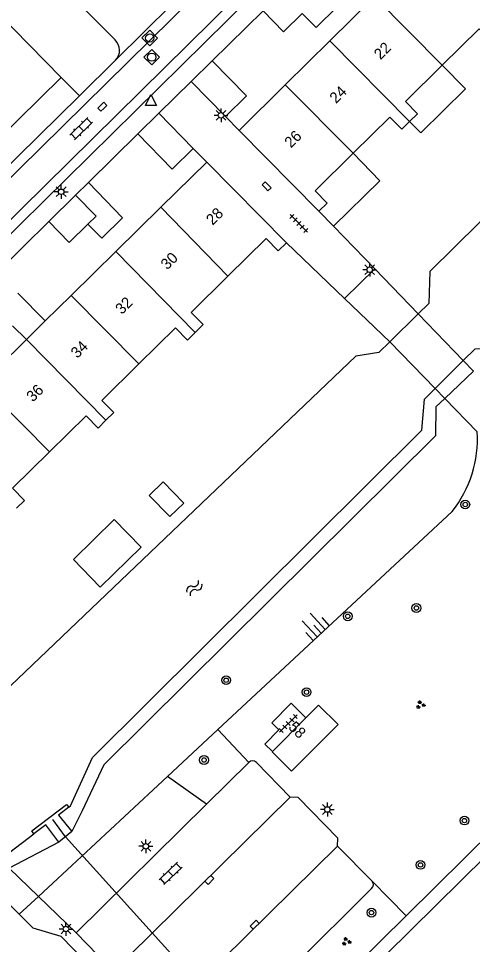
# Model space of a CAD drawing. Extents: x 128000 to 131008, y 398996 to 402500.
# Drawn here: x 129593.1 to 129634.4, y 399421 to 399505.3 of the extents above; entities that cross this region are included whole.
import ezdxf

# ---------------------------------------------------------------- set-up
doc = ezdxf.new("R2010")
doc.units = 0
for name, color, linetype in [('gg-afsc-erfafscheiding', 7, 'Continuous'), ('gg-anno-huisnummerreeks BGT', 7, 'Continuous'), ('gg-bbg-bijgebouw', 7, 'Continuous'), ('gg-bbg-gedigitaliseerde bebouwing', 7, 'Continuous'), ('gg-bbg-gedigitaliseerde bijgebouw', 7, 'Continuous'), ('gg-bbg-hoofdgebouw', 7, 'Continuous'), ('gg-bbg-luifel en loopbrug', 7, 'Continuous'), ('gg-bbg-tussenscheiding', 7, 'Continuous'), ('gg-knt-BGT kruinlijn', 7, 'Continuous'), ('gg-knt-verharding', 7, 'Continuous'), ('gg-knt-verharding nz', 7, 'Continuous'), ('gg-kntw-beschoeiing', 7, 'Continuous'), ('gg-kwrk-duiker nz buis', 7, 'Continuous'), ('gg-kwrk-kunstwerk niveau 01', 7, 'Continuous'), ('gg-kwrk-uitstroombak niveau min 01', 7, 'Continuous'), ('gt-grn-groengrens', 7, 'Continuous'), ('gt-grn-groengrens NZ', 7, 'Continuous'), ('gt-grn-weggrens', 7, 'Continuous'), ('gt-symb-boom', 7, 'Continuous'), ('gt-symb-groenvak', 7, 'Continuous'), ('gt-symb-klinker verharding', 7, 'Continuous'), ('gt-symb-kolk', 7, 'Continuous'), ('gt-symb-lichtmast', 7, 'Continuous'), ('gt-symb-rioolschacht', 7, 'Continuous'), ('gt-symb-talud symbool', 7, 'Continuous'), ('gt-symb-tegel verharding', 7, 'Continuous'), ('gt-symb-waterafsluiter', 7, 'Continuous'), ('gt-symb-watersymbool', 7, 'Continuous')]:
    doc.layers.add(name, color=color, linetype=linetype)

# ---------------------------------------------------------------- blocks, each defined once
blk = doc.blocks.new('gt0-KOLK')
at = {"layer": 'gt-symb-kolk'}
blk.add_lwpolyline([(0, 0), (0.375, 0), (0.375, 0.4), (-0.375, 0.4), (-0.375, 0), (0, 0)], dxfattribs=at)
blk = doc.blocks.new('gt0-WAFSL')
at = {"layer": 'gt-symb-waterafsluiter'}
for p, q in [((-0.5, -0.333), (0, 0.667)), ((0, 0.667), (0.5, -0.333)), ((0.5, -0.333), (-0.5, -0.333))]:
    blk.add_line(p, q, dxfattribs=at)
blk = doc.blocks.new('gt0-RS')
at = {"layer": 'gt-symb-rioolschacht'}
blk.add_lwpolyline([(-0.5, -0.5), (0.5, -0.5), (0.5, 0.5), (-0.5, 0.5)], close=True, dxfattribs=at)
blk.add_circle((0, 0), 0.375, dxfattribs=at)
blk = doc.blocks.new('gt0-LMAST')
at = {"layer": 'gt-symb-lichtmast'}
for p, q in [((-0.182, 0.173), (-0.447, 0.438)), ((-0.005, 0.246), (-0.005, 0.621)), ((0.172, 0.173), (0.437, 0.438)), ((-0.255, -0.004), (-0.63, -0.004)), ((-0.182, -0.181), (-0.447, -0.446)), ((-0.005, -0.254), (-0.005, -0.629)), ((0.437, -0.446), (0.172, -0.181)), ((0.245, -0.004), (0.62, -0.004))]:
    blk.add_line(p, q, dxfattribs=at)
blk.add_circle((-0.005, -0.004), 0.25, dxfattribs=at)
blk = doc.blocks.new('gt0-KL1')
at = {"layer": 'gt-symb-klinker verharding'}
for p, q in [((-1.15, 0.3), (1.15, 0.3)), ((-1, -0.3), (-1, 0.3)), ((-0.5, 0.3), (-0.5, 0.45)), ((0, -0.3), (0, 0.3)), ((0.5, 0.3), (0.5, 0.45)), ((1, -0.3), (1, 0.3)), ((-1.15, -0.3), (1.15, -0.3)), ((-0.5, -0.45), (-0.5, -0.3)), ((0.5, -0.45), (0.5, -0.3))]:
    blk.add_line(p, q, dxfattribs=at)
blk = doc.blocks.new('gt0-TEG1')
at = {"layer": 'gt-symb-tegel verharding'}
for p, q in [((-1.125, 0), (1.125, 0)), ((-0.9, -0.25), (-0.9, 0.25)), ((-0.45, -0.25), (-0.45, 0.25)), ((0, -0.25), (0, 0.25)), ((0.45, -0.25), (0.45, 0.25)), ((0.9, -0.25), (0.9, 0.25))]:
    blk.add_line(p, q, dxfattribs=at)
blk = doc.blocks.new('gt0-GRVAK')
at = {"layer": 'gt-symb-groenvak'}
for p, q in [((-0.11, 0.189), (-0.228, 0.24)), ((-0.182, 0.153), (0.088, 0.153)), ((-0.091, 0.211), (-0.156, 0.322)), ((-0.047, 0.214), (-0.047, 0.393)), ((-0.004, 0.211), (0.061, 0.322)), ((0.015, 0.189), (0.133, 0.24)), ((0.262, -0.052), (0.197, 0.059)), ((0.305, -0.049), (0.305, 0.13)), ((0.349, -0.052), (0.414, 0.059)), ((-0.245, -0.228), (-0.363, -0.177)), ((-0.318, -0.264), (-0.047, -0.264)), ((-0.226, -0.206), (-0.291, -0.095)), ((-0.183, -0.203), (-0.183, -0.024)), ((-0.139, -0.206), (-0.074, -0.095)), ((-0.12, -0.228), (-0.002, -0.177)), ((0.243, -0.074), (0.125, -0.023)), ((0.17, -0.11), (0.441, -0.11)), ((0.368, -0.074), (0.486, -0.023))]:
    blk.add_line(p, q, dxfattribs=at)
blk = doc.blocks.new('gt0-BOOM')
at = {"layer": 'gt-symb-boom'}
for radius in [0.4, 0.2]:
    blk.add_circle((0, 0), radius, dxfattribs=at)
blk = doc.blocks.new('gt0-TALUD_1')
at = {"layer": 'gt-symb-talud symbool'}
for p, q in [((-1, -1), (-1, 0)), ((-0.5, -2), (-0.5, 0)), ((0.5, -2), (0.5, 0)), ((1, -1), (1, 0)), ((0, -1), (0, 0))]:
    blk.add_line(p, q, dxfattribs=at)
blk = doc.blocks.new('gt0-WA')
at = {"layer": 'gt-symb-watersymbool'}
for centre, start, end in [((-0.323, 0.022), 28.07249, 151.92751), ((0.427, 0.422), 208.07248, 331.92751), ((-0.323, -0.428), 28.07249, 151.92751), ((0.427, -0.028), 208.07248, 331.92751)]:
    blk.add_arc(centre, 0.425, start, end, dxfattribs=at)

msp = doc.modelspace()

# ---------------------------------------------------------------- linework, layer by layer
at = {"layer": 'gg-afsc-erfafscheiding'}
msp.add_line((129625.474, 399482.483), (129621.735, 399486.357), dxfattribs=at)
msp.add_lwpolyline([(129637.859, 399431.303), (129617.435, 399411.14), (129624.57, 399403.93)], dxfattribs=at)
at = {"layer": 'gg-bbg-bijgebouw'}
for p, q in [((129610.69, 399501.39), (129608.79, 399499.52)), ((129608.79, 399499.52), (129611.9, 399496.33)), ((129603.94, 399494.75), (129605.85, 399496.63)), ((129605.85, 399496.63), (129608.96, 399493.43)), ((129599.46, 399490.35), (129598.284, 399489.194)), ((129598.284, 399489.194), (129595.85, 399486.8))]:
    msp.add_line(p, q, dxfattribs=at)
for points in [[(129618.89, 399505.72), (129620.14, 399504.44), (129622.06, 399506.32), (129618.93, 399509.5)], [(129615.32, 399505.95), (129617.19, 399504.05), (129618.89, 399505.72)], [(129611.9, 399496.33), (129613.82, 399498.21), (129610.69, 399501.39)], [(129608.96, 399493.43), (129607.05, 399491.56), (129603.94, 399494.75)], [(129599.4, 399486.55), (129600.66, 399485.26), (129602.56, 399487.13), (129599.46, 399490.35)], [(129595.85, 399486.8), (129597.71, 399484.89), (129599.4, 399486.55)]]:
    msp.add_lwpolyline(points, dxfattribs=at)
at = {"layer": 'gg-bbg-gedigitaliseerde bebouwing'}
for points in [[(129636.774, 399503.909), (129636.063, 399503.204), (129634.962, 399504.315), (129631.613, 399500.994)], [(129628.646, 399495.886), (129629.357, 399496.585), (129628.262, 399497.699), (129631.613, 399500.994)], [(129623.501, 399492.996), (129626.852, 399496.286), (129627.933, 399495.185), (129628.646, 399495.886)], [(129621.14, 399488.47), (129620.05, 399489.59), (129623.501, 399492.996)], [(129612.137, 399481.812), (129615.61, 399485.23), (129616.71, 399484.12)], [(129609.166, 399476.696), (129609.887, 399477.405), (129608.787, 399478.515), (129612.137, 399481.812)], [(129604.029, 399473.828), (129607.353, 399477.105), (129608.453, 399475.995), (129609.166, 399476.696)], [(129601.043, 399468.703), (129601.757, 399469.405), (129600.663, 399470.517), (129604.029, 399473.828)], [(129595.901, 399465.821), (129599.239, 399469.099), (129600.323, 399467.995), (129601.043, 399468.703)], [(129592.916, 399460.706), (129593.627, 399461.405), (129592.547, 399462.515), (129595.901, 399465.821)]]:
    msp.add_lwpolyline(points, dxfattribs=at)
at = {"layer": 'gg-bbg-gedigitaliseerde bijgebouw'}
msp.add_lwpolyline([(129606.237, 399463.1), (129608.117, 399461.176), (129606.861, 399459.948), (129604.98, 399461.872), (129606.237, 399463.1)], dxfattribs=at)
at = {"layer": 'gg-bbg-hoofdgebouw'}
for p, q in [((129625.453, 399507.232), (129621.396, 399503.228)), ((129621.396, 399503.228), (129617.338, 399499.224)), ((129613.14, 399495.08), (129617.338, 399499.224)), ((129620.4, 399487.74), (129613.14, 399495.08)), ((129606.039, 399488.085), (129610.2, 399492.18)), ((129610.2, 399492.18), (129617.45, 399484.85)), ((129601.956, 399484.066), (129606.039, 399488.085)), ((129620.4, 399487.74), (129621.14, 399488.47)), ((129617.45, 399484.85), (129616.71, 399484.12)), ((129597.887, 399480.061), (129601.956, 399484.066)), ((129595.528, 399477.739), (129597.887, 399480.061)), ((129593.81, 399476.048), (129595.528, 399477.739)), ((129589.762, 399472.063), (129593.81, 399476.048)), ((129619.226, 399441.646), (129616.179, 399438.579))]:
    msp.add_line(p, q, dxfattribs=at)
msp.add_lwpolyline([(129619.226, 399441.646), (129620.369, 399442.796), (129622.142, 399441.034), (129617.917, 399436.782), (129616.144, 399438.544), (129616.179, 399438.579)], dxfattribs=at)
at = {"layer": 'gg-bbg-luifel en loopbrug'}
for p, q in [((129621.735, 399486.357), (129620.4, 399487.74)), ((129593.04, 399480.28), (129595.528, 399477.739)), ((129593.81, 399476.048), (129592.56, 399477.3))]:
    msp.add_line(p, q, dxfattribs=at)
for points in [[(129631.613, 399500.994), (129633.717, 399498.856), (129629.656, 399494.859), (129628.646, 399495.886)], [(129623.501, 399492.996), (129625.953, 399490.499), (129621.735, 399486.357)], [(129604.252, 399457.166), (129601.806, 399459.669), (129598.087, 399456.034), (129600.534, 399453.531), (129604.252, 399457.166)]]:
    msp.add_lwpolyline(points, dxfattribs=at)
at = {"layer": 'gg-bbg-tussenscheiding'}
for p, q in [((129631.613, 399500.994), (129625.453, 399507.232)), ((129628.646, 399495.886), (129621.396, 399503.228)), ((129623.501, 399492.996), (129617.338, 399499.224)), ((129612.137, 399481.812), (129606.039, 399488.085)), ((129609.166, 399476.696), (129601.956, 399484.066)), ((129604.029, 399473.828), (129597.887, 399480.061)), ((129601.043, 399468.703), (129593.81, 399476.048)), ((129595.901, 399465.821), (129589.762, 399472.063))]:
    msp.add_line(p, q, dxfattribs=at)
msp.add_lwpolyline([(129598.284, 399489.194), (129600.149, 399487.286), (129599.4, 399486.55)], dxfattribs=at)
at = {"layer": 'gg-knt-BGT kruinlijn'}
for p, q in [((129611.224, 399440.59), (129632.51, 399460.41)), ((129606.63, 399436.313), (129611.224, 399440.59)), ((129594.903, 399425.394), (129606.63, 399436.313)), ((129593.159, 399423.771), (129594.903, 399425.394))]:
    msp.add_line(p, q, dxfattribs=at)
msp.add_arc((129624.342, 399466.949), 10.462, 321.32088, 3.9486, dxfattribs=at)
at = {"layer": 'gg-knt-verharding'}
for p, q in [((129580.03, 399517.145), (129596.97, 399499.9)), ((129551.27, 399450.25), (129611.748, 399509.889)), ((129595.338, 399509.931), (129601.87, 399503.3)), ((129553.15, 399448.31), (129613.643, 399507.946)), ((129567.487, 399461.127), (129614.293, 399507.28)), ((129601.926, 399501.475), (129607.065, 399506.544)), ((129610.69, 399501.39), (129615.32, 399505.95)), ((129601.926, 399501.475), (129598.627, 399498.22)), ((129571.546, 399471.509), (129598.627, 399498.22)), ((129599.46, 399490.35), (129603.94, 399494.75)), ((129591.17, 399482.19), (129595.85, 399486.8)), ((129622.714, 399479.798), (129617.45, 399484.85)), ((129653.368, 399448.372), (129628.318, 399423.641)), ((129610.174, 399433.793), (129614.018, 399437.589)), ((129614.718, 399437.586), (129617.789, 399434.412)), ((129598.328, 399422.094), (129610.174, 399433.793)), ((129625.228, 399426.793), (129622.103, 399429.979)), ((129613.345, 399414.367), (129625.196, 399426.118)), ((129628.318, 399423.641), (129616.197, 399411.674)), ((129601.756, 399418.566), (129598.328, 399422.094))]:
    msp.add_line(p, q, dxfattribs=at)
for points in [[(129566.559, 399476.238), (129569.69, 399473.02), (129596.97, 399499.9)], [(129616.179, 399438.579), (129615.498, 399439.257), (129616.767, 399440.534), (129616.114, 399441.183), (129617.892, 399442.972), (129619.226, 399441.646)], [(129582.77, 399434.24), (129583.935, 399432.942), (129593.159, 399423.771)], [(129622.103, 399429.979), (129622.116, 399430.703), (129618.523, 399434.398), (129617.789, 399434.412)], [(129593.159, 399423.771), (129594.396, 399422.531), (129596.933, 399421.788), (129600.35, 399418.291)]]:
    msp.add_lwpolyline(points, dxfattribs=at)
for centre, radius, start, end in [((129601.019, 399502.361), 1.267, 315.68134, 47.8338), ((129614.366, 399437.225), 0.504, 45.72666, 133.78223), ((129624.862, 399426.472), 0.487, 313.36095, 41.21062)]:
    msp.add_arc(centre, radius, start, end, dxfattribs=at)
at = {"layer": 'gg-knt-verharding nz'}
for points in [[(129601.756, 399418.566), (129603.196, 399420.008), (129617.789, 399434.412)], [(129604.452, 399412.594), (129607.498, 399415.552), (129622.103, 399429.979)]]:
    msp.add_lwpolyline(points, dxfattribs=at)
at = {"layer": 'gg-kntw-beschoeiing'}
for p, q in [((129626.84, 399475.84), (129629.427, 399478.387)), ((129633.523, 399474.144), (129630.96, 399471.6))]:
    msp.add_line(p, q, dxfattribs=at)
for points in [[(129648.473, 399500), (129630.48, 399482.25), (129630.38, 399479.33), (129629.427, 399478.387)], [(129633.523, 399474.144), (129634.59, 399475.2), (129637.53, 399475.27), (129662.588, 399500)], [(129626.84, 399475.84), (129625.86, 399474.87), (129623.76, 399474.55), (129588.35, 399440.72)], [(129597.663, 399433.502), (129597.83, 399433.63), (129599.81, 399438.04), (129629.76, 399467.8), (129629.99, 399470.64), (129630.96, 399471.6)], [(129588.35, 399440.72), (129588.31, 399433.29), (129592.31, 399429.41), (129594.497, 399431.082)]]:
    msp.add_lwpolyline(points, dxfattribs=at)
at = {"layer": 'gg-kwrk-duiker nz buis'}
msp.add_lwpolyline([(129615.05, 399361.691), (129616.414, 399363.039), (129618.86, 399371.667), (129636.22, 399387.749), (129597.355, 399430.815), (129596.207, 399432.389)], dxfattribs=at)
at = {"layer": 'gg-kwrk-kunstwerk niveau 01'}
for p, q in [((129622.714, 399479.798), (129625.474, 399482.483)), ((129625.474, 399482.483), (129629.427, 399478.387)), ((129626.84, 399475.84), (129622.714, 399479.798)), ((129629.427, 399478.387), (129633.523, 399474.144)), ((129630.96, 399471.6), (129626.84, 399475.84)), ((129633.523, 399474.144), (129634.446, 399473.187)), ((129631.837, 399470.698), (129630.96, 399471.6)), ((129634.78, 399467.669), (129631.837, 399470.698))]:
    msp.add_line(p, q, dxfattribs=at)
at = {"layer": 'gg-kwrk-uitstroombak niveau min 01'}
msp.add_line((129597.94, 399431.3), (129596.77, 399430.33), dxfattribs=at)
for points in [[(129594.497, 399431.082), (129594.296, 399431.345), (129597.462, 399433.765), (129597.663, 399433.502)], [(129597.663, 399433.502), (129596.741, 399432.798), (129597.94, 399431.3)], [(129596.77, 399430.33), (129595.578, 399431.909), (129594.497, 399431.082)]]:
    msp.add_lwpolyline(points, dxfattribs=at)
at = {"layer": 'gt-grn-groengrens'}
for p, q in [((129634.446, 399473.187), (129631.837, 399470.698)), ((129614.018, 399437.589), (129611.224, 399440.59)), ((129610.174, 399433.793), (129606.63, 399436.313)), ((129596.77, 399430.33), (129592.241, 399427.959))]:
    msp.add_line(p, q, dxfattribs=at)
msp.add_lwpolyline([(129631.837, 399470.698), (129631.019, 399469.918), (129630.985, 399467.277), (129600.849, 399437.36), (129598.881, 399433.168), (129597.94, 399431.3)], dxfattribs=at)
at = {"layer": 'gt-grn-groengrens NZ'}
for p, q in [((129592.241, 399427.959), (129594.903, 399425.394)), ((129625.228, 399426.793), (129628.318, 399423.641)), ((129594.903, 399425.394), (129598.328, 399422.094))]:
    msp.add_line(p, q, dxfattribs=at)
at = {"layer": 'gt-grn-weggrens'}
for p, q in [((129596.97, 399499.9), (129598.627, 399498.22)), ((129605.85, 399496.63), (129608.79, 399499.52)), ((129611.9, 399496.33), (129613.14, 399495.08)), ((129608.96, 399493.43), (129610.2, 399492.18))]:
    msp.add_line(p, q, dxfattribs=at)

# ---------------------------------------------------------------- block references
at = {"layer": 'gt-symb-boom', "rotation": -45.08104065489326}
msp.add_blockref('gt0-BOOM', (129633.705, 399461.046), dxfattribs=at)
at = {"layer": 'gt-symb-boom'}
for p in [(129629.261, 399451.629), (129623.023, 399450.872), (129611.969, 399445.061), (129619.279, 399443.975), (129609.961, 399437.801), (129633.63, 399432.292), (129629.635, 399428.258), (129625.179, 399423.918)]:
    msp.add_blockref('gt0-BOOM', p, dxfattribs=at)
at = {"layer": 'gt-symb-groenvak'}
for p in [(129629.622, 399442.827), (129622.882, 399421.296)]:
    msp.add_blockref('gt0-GRVAK', p, dxfattribs=at)
at = {"layer": 'gt-symb-klinker verharding'}
for p, rotation in [((129598.795, 399495.237), 44.594803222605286), ((129606.922, 399427.486), 43.784571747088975)]:
    msp.add_blockref('gt0-KL1', p, dxfattribs=dict(at, rotation=rotation))
at = {"layer": 'gt-symb-kolk'}
for p, rotation in [((129600.86, 399497.081), 44.594803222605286), ((129615.502, 399489.845), -45.56726641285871), ((129610.314, 399427.04), -135.32415936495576), ((129614.701, 399422.677), 44.67584063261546)]:
    msp.add_blockref('gt0-KOLK', p, dxfattribs=dict(at, rotation=rotation))
at = {"layer": 'gt-symb-lichtmast'}
for p in [(129611.511, 399496.446), (129596.977, 399489.493), (129625.024, 399482.403), (129621.173, 399433.305), (129604.678, 399429.957), (129597.412, 399422.432)]:
    msp.add_blockref('gt0-LMAST', p, dxfattribs=at)
at = {"layer": 'gt-symb-rioolschacht', "rotation": 44.594803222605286}
for p in [(129605.024, 399503.479), (129605.209, 399501.733)]:
    msp.add_blockref('gt0-RS', p, dxfattribs=at)
at = {"layer": 'gt-symb-talud symbool', "xscale": 0.9997924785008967, "yscale": 0.9997924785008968, "rotation": -137.06710321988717}
msp.add_blockref('gt0-TALUD_1', (129620.615, 399449.341), dxfattribs=at)
at = {"layer": 'gt-symb-tegel verharding'}
for p, rotation in [((129618.573, 399486.61), -45.324159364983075), ((129617.617, 399441.12), 44.9999999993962)]:
    msp.add_blockref('gt0-TEG1', p, dxfattribs=dict(at, rotation=rotation))
at = {"layer": 'gt-symb-waterafsluiter'}
msp.add_blockref('gt0-WAFSL', (129605.137, 399497.663), dxfattribs=at)
at = {"layer": 'gt-symb-watersymbool', "rotation": 45}
msp.add_blockref('gt0-WA', (129609.041, 399453.405), dxfattribs=at)

# ---------------------------------------------------------------- texts
at = {"layer": 'gg-anno-huisnummerreeks BGT'}
for s, rotation, p in [('22', 44.6, (129625.996, 399501.445)), ('24', 44.6, (129621.961, 399497.464)), ('26', 44.6, (129617.86, 399493.416)), ('28', 44.5, (129610.735, 399486.392)), ('30', 44.5, (129606.613, 399482.335)), ('32', 44.5, (129602.488, 399478.275)), ('34', 44.5, (129598.438, 399474.288)), ('36', 44.6, (129594.403, 399470.315)), ('58', 315.2, (129617.558, 399440.726))]:
    msp.add_text(s, height=1, rotation=rotation, dxfattribs=at).set_placement(p)

doc.saveas('drawing.dxf')
